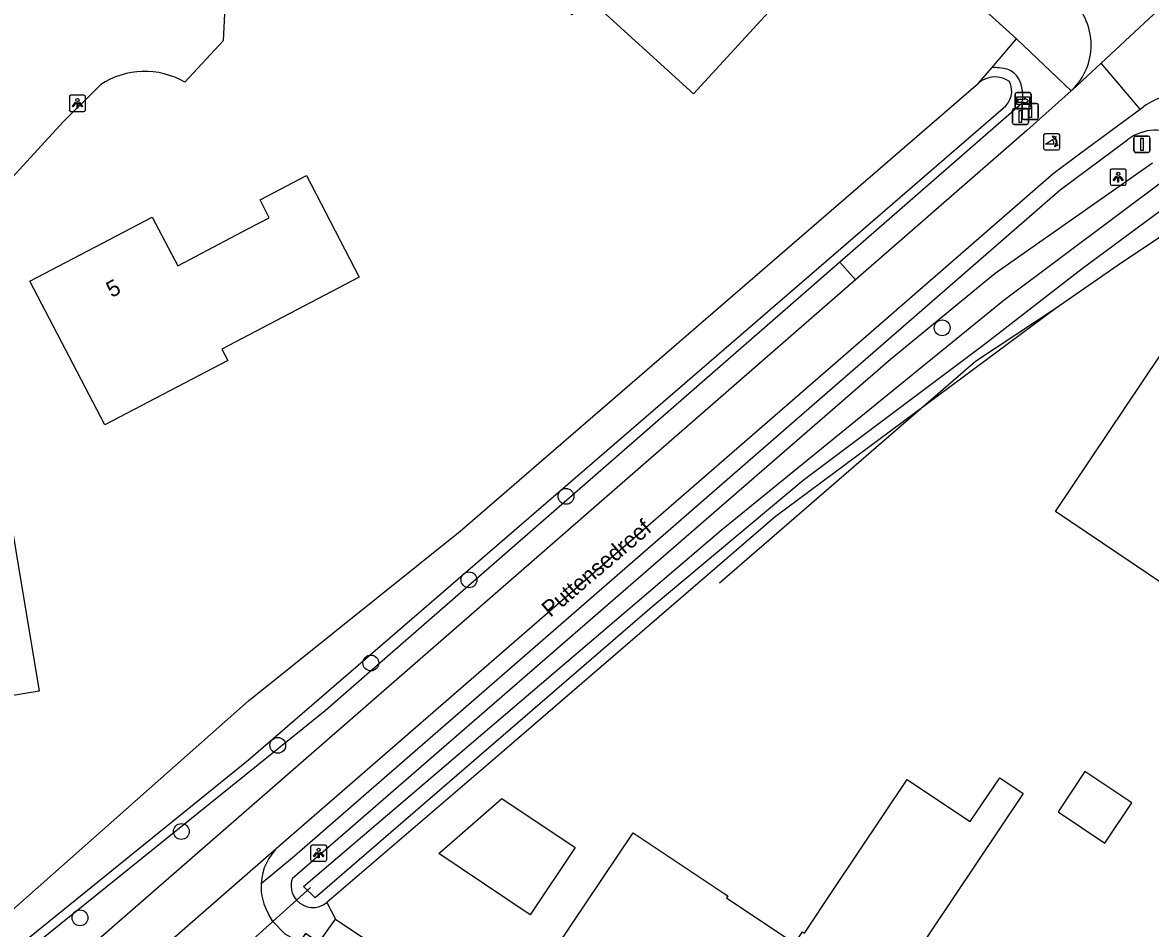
# Model space of a CAD drawing. Extents: x 163268 to 164360, y 381529 to 382285.
# Drawn here: x 163986 to 164055.8, y 381898.6 to 381954.6 of the extents above; entities that cross this region are included whole.
import ezdxf

# ---------------------------------------------------------------- set-up
doc = ezdxf.new("R2010")
doc.units = 0
for name, color, linetype in [('IMGEO_Afsluitpaal', 7, 'Continuous'), ('IMGEO_Boom', 7, 'Continuous'), ('IMGEO_Duiker', 7, 'Continuous'), ('IMGEO_Erf', 7, 'Continuous'), ('IMGEO_Groenvoorziening', 7, 'Continuous'), ('IMGEO_Hek', 7, 'Continuous'), ('IMGEO_Lichtpunt', 7, 'Continuous'), ('IMGEO_Openbare_ruimte_label', 7, 'Continuous'), ('IMGEO_Pand', 7, 'Continuous'), ('IMGEO_Pand_nummerreeks', 7, 'Continuous'), ('IMGEO_Poller', 7, 'Continuous'), ('IMGEO_Rijbaan_lokaal_gesloten', 7, 'Continuous'), ('IMGEO_Rijbaan_lokaal_open', 7, 'Continuous'), ('IMGEO_Verkeersbordpaal', 7, 'Continuous'), ('IMGEO_Voetpad_halfverhard', 7, 'Continuous'), ('IMGEO_Voetpad_open', 7, 'Continuous'), ('IMGEO_Waterloop', 7, 'Continuous'), ('IMGEO_Wegwijzer', 7, 'Continuous')]:
    doc.layers.add(name, color=color, linetype=linetype)

msp = doc.modelspace()

# ---------------------------------------------------------------- linework, layer by layer
at = {"layer": 'IMGEO_Afsluitpaal'}
for p, q in [((164047.941, 381949.577), (164048.731, 381949.577)), ((164048.731, 381949.577), (164047.941, 381949.577)), ((164047.841, 381948.677), (164047.841, 381949.477)), ((164047.841, 381949.477), (164047.841, 381948.677)), ((164048.831, 381949.477), (164048.831, 381948.677)), ((164048.831, 381948.677), (164048.831, 381949.477)), ((164048.731, 381948.577), (164047.941, 381948.577)), ((164047.941, 381948.577), (164048.731, 381948.577))]:
    msp.add_line(p, q, dxfattribs=at)
msp.add_lwpolyline([(164048.261, 381949.452), (164048.411, 381949.452), (164048.411, 381948.702), (164048.261, 381948.702), (164048.261, 381949.452)], dxfattribs=at)
for centre, start, end in [((164047.941, 381949.477), 90, 180), ((164047.941, 381949.477), 90, 180), ((164048.731, 381949.477), 0, 90), ((164048.731, 381949.477), 360, 90), ((164047.941, 381948.677), 180, 270), ((164047.941, 381948.677), 180, 270), ((164048.731, 381948.677), 270, 0), ((164048.731, 381948.677), 270, 0)]:
    msp.add_arc(centre, 0.1, start, end, dxfattribs=at)
at = {"layer": 'IMGEO_Boom'}
for centre in [(164042.89, 381935.699), (164019.632, 381925.273), (164013.63, 381920.11), (164007.561, 381914.974), (164001.808, 381909.88), (163995.843, 381904.55), (163989.58, 381899.213)]:
    msp.add_circle(centre, 0.489, dxfattribs=at)
at = {"layer": 'IMGEO_Duiker'}
msp.add_lwpolyline([(163997.258, 381895.171), (163998.074, 381895.904), (163999, 381896.735), (164001.507, 381898.986), (164002.974, 381900.304), (164003.841, 381901.082)], dxfattribs=at)
at = {"layer": 'IMGEO_Erf'}
for points in [[(164045.138, 381950.831), (164045.957, 381951.785)], [(164066.482, 381936.995), (164058.637, 381942.16), (164057.727, 381942.206), (164054.039, 381939.756), (164049.868, 381936.862), (164032.571, 381923.999), (164015.233, 381909.058), (164004.845, 381900.164)]]:
    msp.add_lwpolyline(points, dxfattribs=at)
at = {"layer": 'IMGEO_Groenvoorziening'}
for points in [[(164045.957, 381951.785), (164047.495, 381953.575)], [(164047.807, 381949.576), (164036.559, 381939.767)], [(164002.718, 381901.672), (164039.693, 381933.766), (164046.176, 381939.079), (164055.887, 381945.905)], [(164036.559, 381939.767), (164004.731, 381912.013), (163985.54, 381896.526), (163985.262, 381896.324), (163984.981, 381896.151)], [(164037.528, 381938.674), (164036.559, 381939.767)], [(164004.845, 381900.164), (164005.371, 381899.132)]]:
    msp.add_lwpolyline(points, dxfattribs=at)
for centre, radius, start, end in [((164046.118, 381948.778), 3.011, 74.72981, 93.06463), ((164046.562, 381950.521), 1.214, 29.32083, 73.28076), ((164045.742, 381950.106), 2.132, 345.60238, 28.25342), ((164003.975, 381901.199), 1.343, 159.3885, 221.81035), ((164003.981, 381901.196), 1.345, 221.50626, 309.93523)]:
    msp.add_arc(centre, radius, start, end, dxfattribs=at)
at = {"layer": 'IMGEO_Hek'}
msp.add_lwpolyline([(164049.868, 381936.862), (164044.957, 381933.618), (164029.124, 381919.903)], dxfattribs=at)
at = {"layer": 'IMGEO_Lichtpunt'}
for p, q in [((163988.921, 381949.986), (163988.921, 381949.179)), ((163988.921, 381949.986), (163988.921, 381949.179)), ((163989.823, 381950.081), (163989.015, 381950.081)), ((163989.823, 381950.081), (163989.015, 381950.081)), ((163989.917, 381949.179), (163989.917, 381949.986)), ((163989.917, 381949.179), (163989.917, 381949.986)), ((163989.015, 381949.085), (163989.823, 381949.085)), ((163989.015, 381949.085), (163989.823, 381949.085)), ((164053.277, 381945.421), (164053.277, 381944.614)), ((164053.277, 381945.421), (164053.277, 381944.614)), ((164054.179, 381945.516), (164053.371, 381945.516)), ((164054.179, 381945.516), (164053.371, 381945.516)), ((164054.273, 381944.614), (164054.273, 381945.421)), ((164054.273, 381944.614), (164054.273, 381945.421)), ((164053.371, 381944.52), (164054.179, 381944.52)), ((164053.371, 381944.52), (164054.179, 381944.52)), ((164003.837, 381903.617), (164003.837, 381902.81)), ((164003.837, 381903.617), (164003.837, 381902.81)), ((164004.739, 381903.712), (164003.931, 381903.712)), ((164004.739, 381903.712), (164003.931, 381903.712)), ((164004.833, 381902.81), (164004.833, 381903.617)), ((164004.833, 381902.81), (164004.833, 381903.617)), ((164003.931, 381902.716), (164004.739, 381902.716)), ((164003.931, 381902.716), (164004.739, 381902.716))]:
    msp.add_line(p, q, dxfattribs=at)
for points in [[(163989.295, 381949.65), (163989.334, 381949.622), (163989.146, 381949.36), (163989.108, 381949.387), (163989.295, 381949.65)], [(163989.397, 381949.602), (163989.444, 381949.602), (163989.444, 381949.28), (163989.397, 381949.28), (163989.397, 381949.602)], [(163989.507, 381949.622), (163989.545, 381949.649), (163989.732, 381949.387), (163989.693, 381949.359), (163989.507, 381949.622)], [(164053.651, 381945.085), (164053.69, 381945.057), (164053.502, 381944.795), (164053.464, 381944.822), (164053.651, 381945.085)], [(164053.753, 381945.037), (164053.8, 381945.037), (164053.8, 381944.715), (164053.753, 381944.715), (164053.753, 381945.037)], [(164053.863, 381945.057), (164053.901, 381945.084), (164054.088, 381944.822), (164054.049, 381944.794), (164053.863, 381945.057)], [(164004.211, 381903.281), (164004.25, 381903.253), (164004.062, 381902.991), (164004.024, 381903.018), (164004.211, 381903.281)], [(164004.313, 381903.233), (164004.36, 381903.233), (164004.36, 381902.911), (164004.313, 381902.911), (164004.313, 381903.233)], [(164004.423, 381903.253), (164004.461, 381903.28), (164004.648, 381903.018), (164004.609, 381902.99), (164004.423, 381903.253)]]:
    msp.add_lwpolyline(points, dxfattribs=at)
for centre in [(163989.42, 381949.784), (164053.776, 381945.219), (164004.336, 381903.415)]:
    msp.add_circle(centre, 0.0994, dxfattribs=at)
for centre, start, end in [((163989.015, 381949.986), 90, 180), ((163989.015, 381949.986), 90, 180), ((163989.823, 381949.986), 0, 90), ((163989.823, 381949.986), 0, 90), ((163989.015, 381949.179), 180, 270), ((163989.015, 381949.179), 180, 270), ((163989.823, 381949.179), 270, 0), ((163989.823, 381949.179), 270, 360), ((164053.371, 381945.421), 90, 180), ((164053.371, 381945.421), 90, 180), ((164054.179, 381945.421), 0, 90), ((164054.179, 381945.421), 0, 90), ((164053.371, 381944.614), 180, 270), ((164053.371, 381944.614), 180, 270), ((164054.179, 381944.614), 270, 0), ((164054.179, 381944.614), 270, 360), ((164003.931, 381903.617), 90, 180), ((164003.931, 381903.617), 90, 180), ((164004.739, 381903.617), 0, 90), ((164004.739, 381903.617), 0, 90), ((164003.931, 381902.81), 180, 270), ((164003.931, 381902.81), 180, 270), ((164004.739, 381902.81), 270, 0), ((164004.739, 381902.81), 270, 360)]:
    msp.add_arc(centre, 0.0946, start, end, dxfattribs=at)
at = {"layer": 'IMGEO_Pand'}
for points in [[(164020.984, 381956.134), (164019.991, 381955.05), (164011.368, 381962.945), (164016.048, 381968.057), (164021.504, 381963.061), (164023.365, 381965.093), (164033.058, 381956.218), (164027.51, 381950.159), (164020.984, 381956.134)], [(163986.471, 381938.582), (163994.049, 381942.55), (163995.626, 381939.538), (164000, 381941.831), (164001.286, 381942.505), (164000.713, 381943.608), (164003.579, 381945.109), (164006.838, 381938.84), (164000, 381935.253), (163998.341, 381934.383), (163998.711, 381933.677), (163991.12, 381929.702), (163986.471, 381938.582)], [(164049.899, 381924.346), (164057.423, 381935.547), (164066.131, 381929.679), (164058.547, 381918.514), (164049.899, 381924.346)], [(163967.557, 381923.118), (163974.465, 381924.272), (163974.617, 381923.364), (163978.787, 381924.061), (163977.874, 381929.529), (163984.151, 381930.577), (163987.047, 381913.23), (163980.756, 381912.18), (163980.702, 381912.503), (163980.994, 381912.552), (163980.555, 381915.181), (163969.199, 381913.284), (163967.557, 381923.118)], [(164037.896, 381891.966), (164034.254, 381894.419), (164033.352, 381893.083), (164030.901, 381889.438), (164019.028, 381897.367), (164023.776, 381904.477), (164029.353, 381900.753), (164029.639, 381900.562), (164029.561, 381900.446), (164033.786, 381897.625), (164034.263, 381898.34), (164034.38, 381898.262), (164036.22, 381901.017), (164040.727, 381907.767), (164043.97, 381905.601), (164044.632, 381905.16), (164046.453, 381907.876), (164047.906, 381906.901), (164037.896, 381891.966)], [(164050.07, 381905.764), (164052.954, 381903.836), (164054.62, 381906.327), (164051.718, 381908.268), (164050.07, 381905.764)], [(164017.425, 381899.402), (164011.766, 381903.181), (164015.667, 381906.595), (164020.205, 381903.565), (164017.425, 381899.402)]]:
    msp.add_lwpolyline(points, dxfattribs=at)
at = {"layer": 'IMGEO_Poller'}
for p, q in [((164049.161, 381947.609), (164049.161, 381946.802)), ((164049.161, 381947.609), (164049.161, 381946.802)), ((164050.063, 381947.704), (164049.255, 381947.704)), ((164050.063, 381947.704), (164049.255, 381947.704)), ((164050.157, 381946.802), (164050.157, 381947.609)), ((164050.157, 381946.802), (164050.157, 381947.609)), ((164049.255, 381946.707), (164050.063, 381946.707)), ((164049.255, 381946.707), (164050.063, 381946.707))]:
    msp.add_line(p, q, dxfattribs=at)
for points in [[(164049.84, 381947.433), (164049.828, 381947.36), (164049.703, 381947.565)], [(164049.703, 381947.565), (164049.934, 381947.499), (164049.863, 381947.467)], [(164049.796, 381947.06), (164049.283, 381947.06), (164049.713, 381947.335)], [(164049.856, 381946.888), (164049.922, 381947.119), (164049.952, 381947.051)], [(164049.988, 381947.024), (164050.06, 381947.013), (164049.856, 381946.888)]]:
    msp.add_lwpolyline(points, dxfattribs=at)
for centre, radius, start, end in [((164049.255, 381947.609), 0.0946, 90, 180), ((164049.255, 381947.609), 0.0946, 90, 180), ((164050.063, 381947.609), 0.0946, 0, 90), ((164050.063, 381947.609), 0.0946, 0, 90), ((164049.255, 381946.802), 0.0946, 180, 270), ((164049.255, 381946.802), 0.0946, 180, 270), ((164049.468, 381947.11), 0.332, 351.32473, 42.4854), ((164049.482, 381947.12), 0.476, 351.75274, 41.16905), ((164049.482, 381947.12), 0.516, 349.35686, 42.29123), ((164050.063, 381946.802), 0.0946, 270, 0), ((164050.063, 381946.802), 0.0946, 270, 0)]:
    msp.add_arc(centre, radius, start, end, dxfattribs=at)
at = {"layer": 'IMGEO_Rijbaan_lokaal_gesloten'}
for points in [[(164052.722, 381952.074), (164062.158, 381960.864)], [(164050.939, 381950.414), (164052.722, 381952.074)], [(164055.13, 381949.211), (164052.722, 381952.074)], [(164050.865, 381950.343), (164048.125, 381947.909), (164037.528, 381938.674)], [(164050.939, 381950.414), (164050.865, 381950.343)], [(164001.88, 381903.643), (164037.55, 381934.629), (164049.758, 381945.234), (164051.471, 381946.521), (164055.13, 381949.211)], [(164055.13, 381949.211), (164055.362, 381949.381)], [(164037.528, 381938.674), (163855.968, 381780.463), (163854.909, 381779.633)], [(163994.123, 381896.877), (164001.88, 381903.643)]]:
    msp.add_lwpolyline(points, dxfattribs=at)
for centre, radius, start, end in [((164048.238, 381953.182), 3.867, 314.29722, 45.59919), ((164057.447, 381946.615), 3.464, 104.1397, 127.01296)]:
    msp.add_arc(centre, radius, start, end, dxfattribs=at)
at = {"layer": 'IMGEO_Rijbaan_lokaal_open'}
msp.add_lwpolyline([(164004.348, 381897.686), (164003.527, 381898.244), (164003.158, 381897.698), (164002.257, 381898.203), (164001.507, 381898.986), (164001.279, 381899.375)], dxfattribs=at)
for centre, radius, start, end in [((164004.13, 381901.156), 3.353, 132.1314, 176.92456), ((164004.117, 381901.139), 3.342, 176.62787, 211.87045)]:
    msp.add_arc(centre, radius, start, end, dxfattribs=at)
at = {"layer": 'IMGEO_Verkeersbordpaal'}
for p, q in [((164047.234, 381948.365), (164047.234, 381949.165)), ((164047.234, 381949.165), (164047.234, 381948.365)), ((164047.334, 381949.265), (164048.124, 381949.265)), ((164048.124, 381949.265), (164047.334, 381949.265)), ((164048.224, 381949.165), (164048.224, 381948.365)), ((164048.224, 381948.365), (164048.224, 381949.165)), ((164048.124, 381948.265), (164047.334, 381948.265)), ((164047.334, 381948.265), (164048.124, 381948.265)), ((164054.848, 381947.548), (164055.638, 381947.548)), ((164055.638, 381947.548), (164054.848, 381947.548)), ((164054.748, 381946.648), (164054.748, 381947.448)), ((164054.748, 381947.448), (164054.748, 381946.648)), ((164055.738, 381947.448), (164055.738, 381946.648)), ((164055.738, 381946.648), (164055.738, 381947.448)), ((164055.638, 381946.548), (164054.848, 381946.548)), ((164054.848, 381946.548), (164055.638, 381946.548))]:
    msp.add_line(p, q, dxfattribs=at)
for points in [[(164047.654, 381949.14), (164047.804, 381949.14), (164047.804, 381948.39), (164047.654, 381948.39), (164047.654, 381949.14)], [(164055.168, 381947.423), (164055.318, 381947.423), (164055.318, 381946.673), (164055.168, 381946.673), (164055.168, 381947.423)]]:
    msp.add_lwpolyline(points, dxfattribs=at)
for centre, start, end in [((164047.334, 381949.165), 90, 180), ((164047.334, 381949.165), 90, 180), ((164048.124, 381949.165), 0, 90), ((164048.124, 381949.165), 360, 90), ((164047.334, 381948.365), 180, 270), ((164047.334, 381948.365), 180, 270), ((164048.124, 381948.365), 270, 0), ((164048.124, 381948.365), 270, 0), ((164054.848, 381947.448), 90, 180), ((164054.848, 381947.448), 90, 180), ((164055.638, 381947.448), 0, 90), ((164055.638, 381947.448), 360, 90), ((164054.848, 381946.648), 180, 270), ((164054.848, 381946.648), 180, 270), ((164055.638, 381946.648), 270, 0), ((164055.638, 381946.648), 270, 0)]:
    msp.add_arc(centre, 0.1, start, end, dxfattribs=at)
at = {"layer": 'IMGEO_Voetpad_halfverhard'}
for points in [[(164004.348, 381897.686), (164005.371, 381899.132)], [(164005.371, 381899.132), (164022.324, 381887.777)]]:
    msp.add_lwpolyline(points, dxfattribs=at)
at = {"layer": 'IMGEO_Voetpad_open'}
for points in [[(164047.495, 381953.575), (164005.841, 381991.21), (164000, 381996.499), (163996.133, 382000), (163967.622, 382025.804), (163959.22, 382032.884), (163952.437, 382038.271), (163951.112, 382039.278), (163945.397, 382043.624), (163945.352, 382043.639)], [(163994.488, 381957.95), (163995.532, 381958.433), (163996.475, 381959.09), (163998.596, 381956.832), (163998.439, 381953.443), (163996.065, 381950.882)], [(164047.495, 381953.575), (164050.865, 381950.343)], [(163990.847, 381950.731), (163988.54, 381948.431), (163982.901, 381942.295), (163974.771, 381935.439), (163971.963, 381933.534), (163968.249, 381931.427)], [(164000.781, 381901.336), (164002.833, 381903.042), (164050.193, 381944.236), (164054.376, 381947.351)]]:
    msp.add_lwpolyline(points, dxfattribs=at)
for centre, radius, start, end in [((163993.577, 381946.621), 4.934, 59.72282, 123.59234), ((164056.064, 381945.109), 2.806, 56.39079, 126.96715)]:
    msp.add_arc(centre, radius, start, end, dxfattribs=at)
at = {"layer": 'IMGEO_Waterloop'}
for points in [[(163983.903, 381898.385), (164000, 381912.621), (164013.095, 381923.126), (164045.138, 381950.831)], [(163985.155, 381896.955), (164000, 381908.979), (164036.167, 381940.21), (164046.659, 381949.271)], [(164045.512, 381934.668), (164034.302, 381926.26), (164024.96, 381918.447), (164004.121, 381900.443), (164003.41, 381901.143), (164029.222, 381923.192), (164046.73, 381937.438), (164057.044, 381945.162), (164058.396, 381945.321), (164067.261, 381939.596), (164066.937, 381939.004), (164066.585, 381938.363), (164057.919, 381943.731), (164057.322, 381943.611), (164051.542, 381939.345), (164045.512, 381934.668)]]:
    msp.add_lwpolyline(points, dxfattribs=at)
for centre, radius, start, end in [((164046.163, 381949.643), 1.569, 55.23218, 130.79026), ((164045.844, 381950.345), 1.348, 307.19032, 25.79473)]:
    msp.add_arc(centre, radius, start, end, dxfattribs=at)
at = {"layer": 'IMGEO_Wegwijzer'}
for p, q in [((164047.4, 381949.34), (164047.4, 381950.14)), ((164047.4, 381950.14), (164047.4, 381949.34)), ((164047.5, 381950.24), (164048.29, 381950.24)), ((164048.29, 381950.24), (164047.5, 381950.24)), ((164048.39, 381950.14), (164048.39, 381949.34)), ((164048.39, 381949.34), (164048.39, 381950.14)), ((164048.29, 381949.24), (164047.5, 381949.24)), ((164047.5, 381949.24), (164048.29, 381949.24))]:
    msp.add_line(p, q, dxfattribs=at)
for points in [[(164047.501, 381949.972), (164048.289, 381949.972), (164048.289, 381949.508), (164047.501, 381949.508), (164047.501, 381949.972)], [(164047.566, 381949.824), (164047.566, 381949.74), (164047.566, 381949.656), (164047.977, 381949.656), (164047.977, 381949.573), (164048.224, 381949.74), (164047.977, 381949.907), (164047.977, 381949.824), (164047.566, 381949.824)]]:
    msp.add_lwpolyline(points, dxfattribs=at)
for centre, start, end in [((164047.5, 381950.14), 90, 180), ((164047.5, 381950.14), 90, 180), ((164048.29, 381950.14), 0, 90), ((164048.29, 381950.14), 360, 90), ((164047.5, 381949.34), 180, 270), ((164047.5, 381949.34), 180, 270), ((164048.29, 381949.34), 270, 0), ((164048.29, 381949.34), 270, 0)]:
    msp.add_arc(centre, 0.1, start, end, dxfattribs=at)

# ---------------------------------------------------------------- texts
at = {"layer": 'IMGEO_Openbare_ruimte_label'}
msp.add_text('Puttensedreef', height=1, rotation=40.37763, dxfattribs=at).set_placement((164018.661, 381917.759))
at = {"layer": 'IMGEO_Pand_nummerreeks'}
msp.add_text('5', height=1, rotation=27.6375, dxfattribs=at).set_placement((163991.538, 381937.533))

doc.saveas('drawing.dxf')
